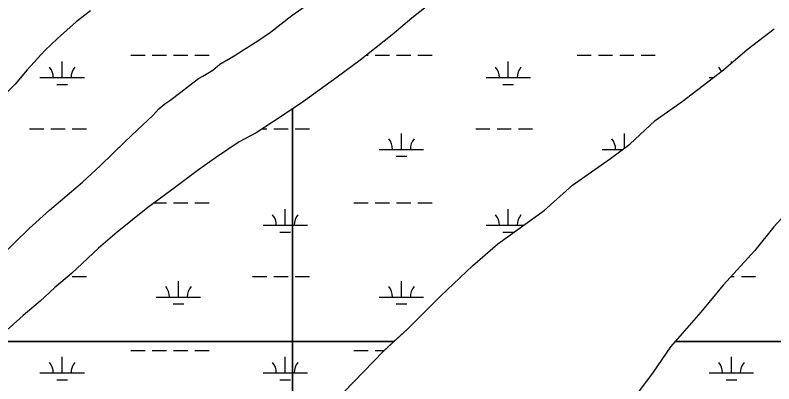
# Model space of a CAD drawing. Extents: x 3161564 to 3199464, y 849354 to 874788.
# Drawn here: x 3192849 to 3194556, y 863963 to 864793 of the extents above; entities that cross this region are included whole.
import ezdxf

# ---------------------------------------------------------------- set-up
doc = ezdxf.new("R2010")
doc.units = 0
for name, color, linetype in [('V-SITE-VEGE', 7, 'Continuous'), ('V-TOPO-SHOR', 7, 'Continuous'), ('V-WETL-SWMP', 7, 'Continuous')]:
    doc.layers.add(name, color=color, linetype=linetype)

msp = doc.modelspace()

# ---------------------------------------------------------------- linework, layer by layer
at = {"layer": 'V-SITE-VEGE'}
for p, q in [((3193777.9, 864815.1), (3193741.7, 864786.6)), ((3193741.7, 864786.6), (3193697.9, 864748.7)), ((3194496.5, 864716.1), (3194557.2, 864762.4)), ((3193697.9, 864748.7), (3193625.5, 864691.7)), ((3194442.9, 864669.8), (3194496.5, 864716.1)), ((3193625.5, 864691.7), (3193574.1, 864653.8)), ((3194350, 864598.7), (3194442.9, 864669.8)), ((3193574.1, 864653.8), (3193497.9, 864598.7)), ((3193497.9, 864598.7), (3193473.2, 864582)), ((3194289.3, 864556), (3194350, 864598.7)), ((3193473.2, 864582), (3193473.2, 863823.2)), ((3194232.1, 864502.6), (3194289.3, 864556)), ((3194189.3, 864470.5), (3194232.1, 864502.6)), ((3194103.6, 864410), (3194189.3, 864470.5)), ((3194039.3, 864353.1), (3194103.6, 864410)), ((3193935.7, 864278.3), (3194039.3, 864353.1)), ((3194556.4, 864316.5), (3194513.5, 864263.1)), ((3193878.6, 864228.5), (3193935.7, 864278.3)), ((3194513.5, 864263.1), (3194442.1, 864184.8)), ((3193807.1, 864160.8), (3193878.6, 864228.5)), ((3194442.1, 864184.8), (3194392, 864124.2)), ((3193732.1, 864086.1), (3193807.1, 864160.8)), ((3194392, 864124.2), (3194324.1, 864045.8)), ((3193678.5, 864036.2), (3193732.1, 864086.1)), ((3194324.1, 864045.8), (3194284.8, 863988.8)), ((3193589.2, 863943.6), (3193678.5, 864036.2)), ((3194284.8, 863988.8), (3194245.5, 863935.4))]:
    msp.add_line(p, q, dxfattribs=at)
for points in [[(3193019, 864803), (3192986.6, 864778.4), (3192944.7, 864740.4), (3192916.1, 864713.8), (3192876.1, 864670.1), (3192849.4, 864637.9), (3192803.7, 864592.3)], [(3192816.4, 864249.9), (3192881.2, 864312.6), (3192926.9, 864354.3), (3193001.2, 864417), (3193041.2, 864454.9), (3193096.5, 864508.1), (3193125, 864534.7), (3193159.3, 864567), (3193172.7, 864582.2), (3193186, 864593.5), (3193197.4, 864601.1), (3193222.2, 864620.1), (3193239.3, 864633.4), (3193262.2, 864650.5), (3193271.7, 864656.2), (3193294.5, 864669.4), (3193309.8, 864682.7), (3193342.2, 864701.7), (3193363.1, 864715), (3193395.5, 864735.8), (3193424, 864754.8), (3193471.6, 864792.8), (3193473.2, 864793.9)], [(3193473.2, 863823.2), (3193473.2, 864582), (3193450.3, 864566.5), (3193391.3, 864528.5), (3193353.2, 864507.7), (3193299.9, 864471.6), (3193261.8, 864445.1), (3193199, 864397.6), (3193147.6, 864359.7), (3193079, 864304.6), (3193037.1, 864268.6), (3192976.1, 864211.6), (3192938.1, 864179.3), (3192905.7, 864149), (3192867.6, 864116.7), (3192816.1, 864071.1)]]:
    msp.add_lwpolyline(points, dxfattribs=at)
at = {"layer": 'V-TOPO-SHOR'}
for p, q in [((3193471.6, 864792.8), (3193502.1, 864813.6)), ((3193777.9, 864815.1), (3193741.7, 864786.6)), ((3193019, 864803), (3192986.6, 864778.4)), ((3193424, 864754.8), (3193471.6, 864792.8)), ((3192986.6, 864778.4), (3192944.7, 864740.4)), ((3193741.7, 864786.6), (3193697.9, 864748.6)), ((3194496.4, 864716.1), (3194557.2, 864762.4)), ((3193395.5, 864735.8), (3193424, 864754.8)), ((3193697.9, 864748.6), (3193625.5, 864691.7)), ((3192944.7, 864740.4), (3192916.1, 864713.8)), ((3193363.1, 864715), (3193395.5, 864735.8)), ((3192916.1, 864713.8), (3192876.1, 864670.1)), ((3193342.1, 864701.7), (3193363.1, 864715)), ((3194442.9, 864669.8), (3194496.4, 864716.1)), ((3193309.8, 864682.7), (3193342.1, 864701.7)), ((3193625.5, 864691.7), (3193574.1, 864653.8)), ((3193294.5, 864669.4), (3193309.8, 864682.7)), ((3192876.1, 864670.1), (3192849.4, 864637.9)), ((3193262.2, 864650.5), (3193271.7, 864656.2)), ((3193271.7, 864656.2), (3193294.5, 864669.4)), ((3194350, 864598.7), (3194442.9, 864669.8)), ((3193239.3, 864633.4), (3193262.2, 864650.5)), ((3193574.1, 864653.8), (3193497.9, 864598.7)), ((3192849.4, 864637.9), (3192803.7, 864592.3)), ((3193222.2, 864620.1), (3193239.3, 864633.4)), ((3193197.4, 864601.1), (3193222.2, 864620.1)), ((3193172.7, 864582.2), (3193186, 864593.5)), ((3193186, 864593.5), (3193197.4, 864601.1)), ((3193497.9, 864598.7), (3193450.3, 864566.5)), ((3194289.3, 864556), (3194350, 864598.7)), ((3193159.3, 864567), (3193172.7, 864582.2)), ((3193125, 864534.7), (3193159.3, 864567)), ((3193450.3, 864566.5), (3193391.3, 864528.5)), ((3194232.1, 864502.6), (3194289.3, 864556)), ((3193096.5, 864508.1), (3193125, 864534.7)), ((3193391.3, 864528.5), (3193353.2, 864507.7)), ((3193041.2, 864454.9), (3193096.5, 864508.1)), ((3193353.2, 864507.7), (3193299.9, 864471.6)), ((3194189.3, 864470.5), (3194232.1, 864502.6)), ((3193299.9, 864471.6), (3193261.8, 864445.1)), ((3194103.6, 864410), (3194189.3, 864470.5)), ((3193001.2, 864417), (3193041.2, 864454.9)), ((3193261.8, 864445.1), (3193199, 864397.6)), ((3192926.9, 864354.3), (3193001.2, 864417)), ((3194039.3, 864353.1), (3194103.6, 864410)), ((3193199, 864397.6), (3193147.6, 864359.7)), ((3194624.3, 864391.3), (3194556.4, 864316.5)), ((3192881.2, 864312.6), (3192926.9, 864354.3)), ((3193147.6, 864359.7), (3193079, 864304.6)), ((3193935.7, 864278.3), (3194039.3, 864353.1)), ((3194556.4, 864316.5), (3194513.5, 864263.1)), ((3192816.4, 864249.9), (3192881.2, 864312.6)), ((3193079, 864304.6), (3193037.1, 864268.6)), ((3193037.1, 864268.6), (3192976.1, 864211.6)), ((3193878.6, 864228.5), (3193935.7, 864278.3)), ((3194513.5, 864263.1), (3194442.1, 864184.7)), ((3193807.1, 864160.8), (3193878.6, 864228.5)), ((3192976.1, 864211.6), (3192938.1, 864179.3)), ((3192938.1, 864179.3), (3192905.7, 864149)), ((3194442.1, 864184.7), (3194392, 864124.2)), ((3192905.7, 864149), (3192867.6, 864116.7)), ((3193732.1, 864086.1), (3193807.1, 864160.8)), ((3192867.6, 864116.7), (3192816.1, 864071.1)), ((3194392, 864124.2), (3194334.4, 864057.7)), ((3193701.6, 864057.7), (3193732.1, 864086.1)), ((3193678.5, 864036.2), (3193701.6, 864057.7)), ((3194324.1, 864045.8), (3194284.8, 863988.8)), ((3194334.4, 864057.7), (3194324.1, 864045.8)), ((3194334.4, 864057.7), (3194334.4, 864057.7)), ((3193589.2, 863943.6), (3193678.5, 864036.2)), ((3194284.8, 863988.8), (3194245.5, 863935.4))]:
    msp.add_line(p, q, dxfattribs=at)
at = {"layer": 'V-WETL-SWMP'}
for p, q in [((3193471.6, 864792.8), (3193502.1, 864813.6)), ((3193777.9, 864815.1), (3193741.7, 864786.6)), ((3193019, 864803), (3192986.6, 864778.4)), ((3193424, 864754.8), (3193471.6, 864792.8)), ((3192986.6, 864778.4), (3192944.7, 864740.4)), ((3193741.7, 864786.6), (3193697.9, 864748.6)), ((3194496.4, 864716.1), (3194557.2, 864762.4)), ((3193395.5, 864735.8), (3193424, 864754.8)), ((3193697.9, 864748.6), (3193625.5, 864691.7)), ((3192944.7, 864740.4), (3192916.1, 864713.8)), ((3193363.1, 864715), (3193395.5, 864735.8)), ((3192916.1, 864713.8), (3192876.1, 864670.1)), ((3193342.1, 864701.7), (3193363.1, 864715)), ((3194442.9, 864669.8), (3194496.4, 864716.1)), ((3193109.8, 864703.5), (3193141.8, 864703.5)), ((3193157.8, 864703.5), (3193189.8, 864703.5)), ((3193205.8, 864703.5), (3193237.8, 864703.5)), ((3193253.8, 864703.5), (3193285.8, 864703.5)), ((3193309.8, 864682.7), (3193342.1, 864701.7)), ((3193625.5, 864691.7), (3193574.1, 864653.8)), ((3193640.5, 864703.5), (3193643.7, 864703.5)), ((3193659.7, 864703.5), (3193691.7, 864703.5)), ((3193707.7, 864703.5), (3193739.7, 864703.5)), ((3193755.7, 864703.5), (3193787.7, 864703.5)), ((3194113.6, 864703.5), (3194145.6, 864703.5)), ((3194161.6, 864703.5), (3194193.6, 864703.5)), ((3194209.6, 864703.5), (3194241.6, 864703.5)), ((3194257.6, 864703.5), (3194289.6, 864703.5)), ((3192955.2, 864652.7), (3192955.2, 864688.7)), ((3193294.5, 864669.4), (3193309.8, 864682.7)), ((3193959, 864652.7), (3193959, 864688.7)), ((3194460.9, 864685.4), (3194460.9, 864688.7)), ((3192876.1, 864670.1), (3192849.4, 864637.9)), ((3193262.2, 864650.5), (3193271.7, 864656.2)), ((3193271.7, 864656.2), (3193294.5, 864669.4)), ((3194350, 864598.7), (3194442.9, 864669.8)), ((3192905.2, 864652.7), (3193005.2, 864652.7)), ((3193239.3, 864633.4), (3193262.2, 864650.5)), ((3193574.1, 864653.8), (3193497.9, 864598.7)), ((3193909, 864652.7), (3194009, 864652.7)), ((3194410.9, 864652.7), (3194420.5, 864652.7)), ((3192849.4, 864637.9), (3192803.7, 864592.3)), ((3192943.2, 864637.3), (3192967.2, 864637.3)), ((3193222.2, 864620.1), (3193239.3, 864633.4)), ((3193947, 864637.3), (3193971, 864637.3)), ((3193197.4, 864601.1), (3193222.2, 864620.1)), ((3193172.7, 864582.2), (3193186, 864593.5)), ((3193186, 864593.5), (3193197.4, 864601.1)), ((3193497.9, 864598.7), (3193450.3, 864566.5)), ((3194289.3, 864556), (3194350, 864598.7)), ((3193159.3, 864567), (3193172.7, 864582.2)), ((3193125, 864534.7), (3193159.3, 864567)), ((3193450.3, 864566.5), (3193391.3, 864528.5)), ((3194232.1, 864502.6), (3194289.3, 864556)), ((3192881.8, 864537.3), (3192913.8, 864537.3)), ((3192929.8, 864537.3), (3192961.8, 864537.3)), ((3192977.8, 864537.3), (3193009.8, 864537.3)), ((3193404.9, 864537.3), (3193415.7, 864537.3)), ((3193431.7, 864537.3), (3193463.7, 864537.3)), ((3193479.7, 864537.3), (3193511.7, 864537.3)), ((3193885.6, 864537.3), (3193917.6, 864537.3)), ((3193933.6, 864537.3), (3193965.6, 864537.3)), ((3193981.6, 864537.3), (3194013.6, 864537.3)), ((3193096.5, 864508.1), (3193125, 864534.7)), ((3193391.3, 864528.5), (3193353.2, 864507.7)), ((3193718.5, 864490.9), (3193718.5, 864526.9)), ((3194220.4, 864493.8), (3194220.4, 864526.9)), ((3193041.2, 864454.9), (3193096.5, 864508.1)), ((3193353.2, 864507.7), (3193299.9, 864471.6)), ((3194189.3, 864470.5), (3194232.1, 864502.6)), ((3193668.5, 864490.9), (3193768.5, 864490.9)), ((3194170.4, 864490.9), (3194216.5, 864490.9)), ((3193299.9, 864471.6), (3193261.8, 864445.1)), ((3193706.5, 864475.4), (3193730.5, 864475.4)), ((3194103.6, 864410), (3194189.3, 864470.5)), ((3193001.2, 864417), (3193041.2, 864454.9)), ((3193261.8, 864445.1), (3193199, 864397.6)), ((3192926.9, 864354.3), (3193001.2, 864417)), ((3194039.3, 864353.1), (3194103.6, 864410)), ((3193199, 864397.6), (3193147.6, 864359.7)), ((3194624.3, 864391.3), (3194556.4, 864316.5)), ((3193162.6, 864370.8), (3193189.8, 864370.8)), ((3193205.8, 864370.8), (3193237.8, 864370.8)), ((3193253.8, 864370.8), (3193285.8, 864370.8)), ((3193611.7, 864370.8), (3193643.7, 864370.8)), ((3193659.7, 864370.8), (3193691.7, 864370.8)), ((3193707.7, 864370.8), (3193739.7, 864370.8)), ((3193755.7, 864370.8), (3193787.7, 864370.8)), ((3192881.2, 864312.6), (3192926.9, 864354.3)), ((3193147.6, 864359.7), (3193079, 864304.6)), ((3193457.1, 864320.1), (3193457.1, 864356.1)), ((3193935.7, 864278.3), (3194039.3, 864353.1)), ((3193959, 864320.1), (3193959, 864356.1)), ((3193407.1, 864320.1), (3193507.1, 864320.1)), ((3193909, 864320.1), (3193993.5, 864320.1)), ((3194556.4, 864316.5), (3194513.5, 864263.1)), ((3192816.4, 864249.9), (3192881.2, 864312.6)), ((3193079, 864304.6), (3193037.1, 864268.6)), ((3193445.1, 864304.6), (3193469.1, 864304.6)), ((3193947, 864304.6), (3193971, 864304.6)), ((3193037.1, 864268.6), (3192976.1, 864211.6)), ((3193878.6, 864228.5), (3193935.7, 864278.3)), ((3194513.5, 864263.1), (3194442.1, 864184.7)), ((3193807.1, 864160.8), (3193878.6, 864228.5)), ((3192976.1, 864211.6), (3192938.1, 864179.3)), ((3192977.8, 864204.6), (3193009.8, 864204.6)), ((3193383.7, 864204.6), (3193415.7, 864204.6)), ((3193431.7, 864204.6), (3193463.7, 864204.6)), ((3193479.7, 864204.6), (3193511.7, 864204.6)), ((3194460.2, 864204.6), (3194467.5, 864204.6)), ((3194483.5, 864204.6), (3194515.5, 864204.6)), ((3192938.1, 864179.3), (3192905.7, 864149)), ((3193216.6, 864158.2), (3193216.6, 864194.2)), ((3193718.5, 864158.2), (3193718.5, 864194.2)), ((3194442.1, 864184.7), (3194392, 864124.2)), ((3192905.7, 864149), (3192867.6, 864116.7)), ((3193166.6, 864158.2), (3193266.6, 864158.2)), ((3193668.5, 864158.2), (3193768.5, 864158.2)), ((3193732.1, 864086.1), (3193807.1, 864160.8)), ((3193204.6, 864142.8), (3193228.6, 864142.8)), ((3193706.5, 864142.8), (3193730.5, 864142.8)), ((3192867.6, 864116.7), (3192816.1, 864071.1)), ((3194392, 864124.2), (3194334.4, 864057.7)), ((3193701.6, 864057.7), (3193732.1, 864086.1)), ((3192800, 864057.7), (3193701.6, 864057.7)), ((3193701.6, 864057.7), (3192800, 864057.7)), ((3193678.5, 864036.2), (3193701.6, 864057.7)), ((3194324.1, 864045.8), (3194284.8, 863988.8)), ((3194334.4, 864057.7), (3194324.1, 864045.8)), ((3194334.4, 864057.7), (3196498.6, 864057.7)), ((3196498.6, 864057.7), (3194334.4, 864057.7)), ((3193109.8, 864038.1), (3193141.8, 864038.1)), ((3193157.8, 864038.1), (3193189.8, 864038.1)), ((3193205.8, 864038.1), (3193237.8, 864038.1)), ((3193253.8, 864038.1), (3193285.8, 864038.1)), ((3193589.2, 863943.6), (3193678.5, 864036.2)), ((3193611.7, 864038.1), (3193643.7, 864038.1)), ((3193659.7, 864038.1), (3193680.5, 864038.1)), ((3192955.2, 863987.4), (3192955.2, 864023.4)), ((3193457.1, 863987.4), (3193457.1, 864023.4)), ((3194460.9, 863987.4), (3194460.9, 864023.4)), ((3192905.2, 863987.4), (3193005.2, 863987.4)), ((3193407.1, 863987.4), (3193507.1, 863987.4)), ((3194284.8, 863988.8), (3194245.5, 863935.4)), ((3194410.9, 863987.4), (3194510.9, 863987.4)), ((3192943.2, 863971.9), (3192967.2, 863971.9)), ((3193445.1, 863971.9), (3193469.1, 863971.9)), ((3194448.9, 863971.9), (3194472.9, 863971.9))]:
    msp.add_line(p, q, dxfattribs=at)
for centre, start, end in [((3192899.9, 864653.2), 359.2282, 40.7718), ((3193010.4, 864653.2), 139.2282, 180.7718), ((3193903.7, 864653.2), 359.2282, 40.7718), ((3194014.2, 864653.2), 139.2282, 180.7718), ((3194405.7, 864653.2), 21.9529, 40.7718), ((3193663.3, 864491.3), 359.2282, 40.7718), ((3193773.8, 864491.3), 139.2282, 180.7718), ((3194165.2, 864491.3), 359.2282, 40.7718), ((3193401.8, 864320.5), 359.2282, 40.7718), ((3193512.3, 864320.5), 139.2282, 180.7718), ((3193903.7, 864320.5), 359.2282, 40.7718), ((3194014.2, 864320.5), 139.2282, 180.7718), ((3193161.4, 864158.7), 359.2282, 40.7718), ((3193271.9, 864158.7), 139.2282, 180.7718), ((3193663.3, 864158.7), 359.2282, 40.7718), ((3193773.8, 864158.7), 139.2282, 180.7718), ((3192899.9, 863987.9), 359.2282, 40.7718), ((3193010.4, 863987.9), 139.2282, 180.7718), ((3193401.8, 863987.9), 359.2282, 40.7718), ((3193512.3, 863987.9), 139.2282, 180.7718), ((3194405.7, 863987.9), 359.2282, 40.7718), ((3194516.1, 863987.9), 139.2282, 180.7718)]:
    msp.add_arc(centre, 35.2, start, end, dxfattribs=at)

doc.saveas('drawing.dxf')
